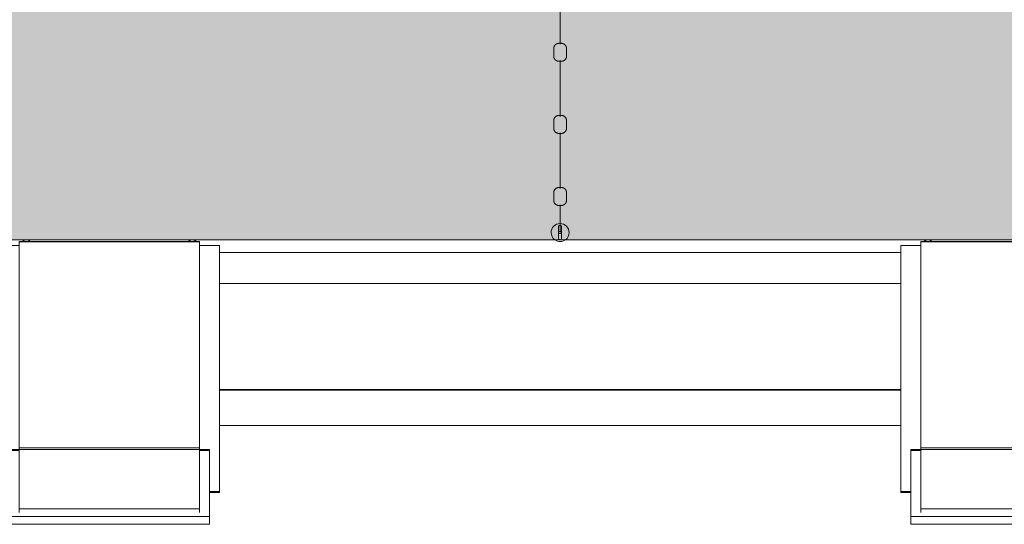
# Model space of a CAD drawing. Header units: millimetres. Extents: x 2016 to 102618, y -16590 to 68005.
# Tile 280 of 654: x 70001 to 72732, y 35510 to 36911. Entities that reach past the tile are written whole.
import ezdxf

# ---------------------------------------------------------------- set-up
doc = ezdxf.new("R2010")
doc.units = ezdxf.units.MM
for name, color, linetype, lineweight in [('A-DETL', 90, 'Continuous', 18), ('A-FLOR', 192, 'Continuous', 13), ('A-WALL', 113, 'Continuous', 13), ('Q-SPCQ', 91, 'Continuous', 13)]:
    doc.layers.add(name, color=color, linetype=linetype, lineweight=lineweight)
doc.layers.add('Water', color=131, linetype='Continuous')

# ---------------------------------------------------------------- blocks, each defined once
blk = doc.blocks.new('43_VCS_SE_goot_rooster_schuin - 28_VCS_RVS wand-gootrooster 25000mm-4108942-00 Begane grond')
at = {"layer": 'Q-SPCQ'}
for p, q in [((-6555.5, 148.8), (-8444.5, 148.8)), ((-8444.5, -145.8), (-6555.5, -145.8)), ((-6555.5, -147.1), (-8444.5, -147.1))]:
    blk.add_line(p, q, dxfattribs=at)
blk = doc.blocks.new('72_VCS_SE_startblok - startblok-4109518-00 Begane grond')
at = {"layer": 'Q-SPCQ'}
for p, q in [((698.4, 305.5), (16.3, 305.5)), ((16.3, 305.5), (16.3, 250)), ((698.4, 305.5), (698.4, 277.5)), ((701.1, 305.5), (698.4, 305.5)), ((701.1, 277.5), (701.1, 305.5)), ((582.3, 277.5), (582.3, -277.5)), ((582.3, 277.5), (584.8, 277.5)), ((584.8, 277.5), (767.8, 277.5)), ((584.8, 277.5), (584.8, 250)), ((767.8, 277.5), (789.5, 277.5)), ((767.8, 277.5), (767.8, -277.5)), ((789.5, 277.5), (789.5, -277.5)), ((5.3, 250), (5.3, -250)), ((5.3, 250), (6.1, 250)), ((6.1, 250), (577, 250)), ((6.1, -250), (6.1, 250)), ((577, 250), (577, -250)), ((577, 250), (580, 250)), ((580, 250), (746.5, 250)), ((746.5, 250), (756.9, 250)), ((746.5, 250), (746.5, -250)), ((0.3, 173.3), (0.3, -173.3)), ((6.1, -250), (5.3, -250)), ((577, -250), (6.1, -250)), ((16.3, -250), (16.3, -305.5)), ((580, -250), (577, -250)), ((746.5, -250), (580, -250)), ((584.8, -250), (584.8, -277.5)), ((756.9, -250), (746.5, -250)), ((584.8, -277.5), (582.3, -277.5)), ((767.8, -277.5), (584.8, -277.5)), ((698.4, -277.5), (698.4, -305.5)), ((701.1, -305.5), (701.1, -277.5)), ((789.5, -277.5), (767.8, -277.5)), ((698.4, -305.5), (16.3, -305.5)), ((701.1, -305.5), (698.4, -305.5))]:
    blk.add_line(p, q, dxfattribs=at)
at = {"layer": 'Q-SPCQ', "flags": 128}
for points in [[(0.3, 173.3), (0.3, 175.6), (0.3, 177.8), (0.3, 180.1), (0.3, 182.3), (0.3, 184.6), (0.3, 186.8), (0.3, 189), (0.3, 191.1), (0.3, 193.3), (0.3, 195.4), (0.3, 197.5), (0.3, 199.5), (0.3, 201.5), (0.3, 203.4), (0.3, 205.3), (0.3, 207.2), (0.3, 209), (0.3, 210.7), (0.3, 212.4), (0.3, 214), (0.3, 215.5), (0.3, 217), (0.3, 218.4), (0.3, 219.8), (0.3, 221), (0.3, 222.2), (0.3, 223.3), (0.3, 224.3), (0.3, 225.3), (0.3, 226.2), (0.3, 226.9), (0.3, 227.6), (0.3, 228.2)], [(0.3, -228), (0.3, -227.4), (0.3, -226.7), (0.3, -225.9), (0.3, -225), (0.3, -224), (0.3, -222.9), (0.3, -221.8), (0.3, -220.6), (0.3, -219.3), (0.3, -217.9), (0.3, -216.5), (0.3, -215), (0.3, -213.4), (0.3, -211.8), (0.3, -210.1), (0.3, -208.3), (0.3, -206.5), (0.3, -204.6), (0.3, -202.7), (0.3, -200.8), (0.3, -198.7), (0.3, -196.7), (0.3, -194.6), (0.3, -192.5), (0.3, -190.3), (0.3, -188.2), (0.3, -186), (0.3, -183.8), (0.3, -181.5), (0.3, -179.3), (0.3, -177), (0.3, -174.7), (0.3, -173.3)]]:
    blk.add_lwpolyline(points, dxfattribs=at)
at = {"layer": 'Q-SPCQ'}
for centre, start_param, end_param in [((15.3, 230), 2.879793, 3.403392), ((15.3, 230), 2.617994, 2.732409), ((15.3, 230), 3.547264, 4.052246), ((15.3, 230), 2.230939, 2.356194), ((15.3, -230), 2.230939, 2.356194), ((15.3, -230), 2.879793, 3.403392), ((15.3, -230), 2.500242, 2.735911), ((15.3, -230), 3.55076, 3.856412), ((15.3, -230), 3.926991, 4.052246)]:
    blk.add_ellipse(centre, major_axis=(15, 0), ratio=0.999679, start_param=start_param, end_param=end_param, dxfattribs=at)
for points, knots in [([(6, 241.8), (5.2, 241.2), (3.2, 239.2), (0.9, 235.2), (0.3, 231.7), (0.3, 230)], [-0.2881294, -0.2881294, -0.2881294, -0.2881294, -0.2222222, -0.1111111, 0, 0, 0, 0]), ([(0.3, 230), (0.3, 228.3), (0.9, 224.8), (3.2, 220.8), (5.2, 218.8), (6, 218.2)], [-1, -1, -1, -1, -0.8888889, -0.7777778, -0.7119288, -0.7119288, -0.7119288, -0.7119288]), ([(6, -218.2), (5.2, -218.8), (3.2, -220.8), (0.9, -224.8), (0.3, -228.3), (0.3, -230)], [-0.2881294, -0.2881294, -0.2881294, -0.2881294, -0.2222222, -0.1111111, 0, 0, 0, 0]), ([(0.3, -230), (0.3, -231.7), (0.9, -235.2), (3.2, -239.2), (5.2, -241.2), (6, -241.8)], [-1, -1, -1, -1, -0.8888889, -0.7777778, -0.7119288, -0.7119288, -0.7119288, -0.7119288])]:
    blk.add_open_spline(points, degree=3, knots=knots, dxfattribs=at)
blk = doc.blocks.new('72_VCS_SE_startblok - startblok-V271-00 Begane grond')
at = {"layer": 'Q-SPCQ'}
for p, q in [((698.4, 305.5), (16.3, 305.5)), ((16.3, 305.5), (16.3, 250)), ((698.4, 305.5), (698.4, 277.5)), ((701.1, 305.5), (698.4, 305.5)), ((701.1, 277.5), (701.1, 305.5)), ((582.3, 277.5), (582.3, -277.5)), ((582.3, 277.5), (584.8, 277.5)), ((584.8, 277.5), (767.8, 277.5)), ((584.8, 277.5), (584.8, 250)), ((767.8, 277.5), (789.5, 277.5)), ((767.8, 277.5), (767.8, -277.5)), ((789.5, 277.5), (789.5, -277.5)), ((5.3, 250), (5.3, -250)), ((5.3, 250), (6.1, 250)), ((6.1, 250), (577, 250)), ((6.1, -250), (6.1, 250)), ((577, 250), (577, -250)), ((577, 250), (580, 250)), ((580, 250), (746.5, 250)), ((746.5, 250), (756.9, 250)), ((746.5, 250), (746.5, -250)), ((0.3, 173.3), (0.3, -173.3)), ((6.1, -250), (5.3, -250)), ((577, -250), (6.1, -250)), ((16.3, -250), (16.3, -305.5)), ((580, -250), (577, -250)), ((746.5, -250), (580, -250)), ((584.8, -250), (584.8, -277.5)), ((756.9, -250), (746.5, -250)), ((584.8, -277.5), (582.3, -277.5)), ((767.8, -277.5), (584.8, -277.5)), ((698.4, -277.5), (698.4, -305.5)), ((701.1, -305.5), (701.1, -277.5)), ((789.5, -277.5), (767.8, -277.5)), ((698.4, -305.5), (16.3, -305.5)), ((701.1, -305.5), (698.4, -305.5))]:
    blk.add_line(p, q, dxfattribs=at)
at = {"layer": 'Q-SPCQ', "flags": 128}
for points in [[(0.3, 173.3), (0.3, 175.6), (0.3, 177.8), (0.3, 180.1), (0.3, 182.3), (0.3, 184.6), (0.3, 186.8), (0.3, 189), (0.3, 191.1), (0.3, 193.3), (0.3, 195.4), (0.3, 197.5), (0.3, 199.5), (0.3, 201.5), (0.3, 203.4), (0.3, 205.3), (0.3, 207.2), (0.3, 209), (0.3, 210.7), (0.3, 212.4), (0.3, 214), (0.3, 215.5), (0.3, 217), (0.3, 218.4), (0.3, 219.8), (0.3, 221), (0.3, 222.2), (0.3, 223.3), (0.3, 224.3), (0.3, 225.3), (0.3, 226.2), (0.3, 226.9), (0.3, 227.6), (0.3, 228.2)], [(0.3, -228), (0.3, -227.4), (0.3, -226.7), (0.3, -225.9), (0.3, -225), (0.3, -224), (0.3, -222.9), (0.3, -221.8), (0.3, -220.6), (0.3, -219.3), (0.3, -217.9), (0.3, -216.5), (0.3, -215), (0.3, -213.4), (0.3, -211.8), (0.3, -210.1), (0.3, -208.3), (0.3, -206.5), (0.3, -204.6), (0.3, -202.7), (0.3, -200.8), (0.3, -198.7), (0.3, -196.7), (0.3, -194.6), (0.3, -192.5), (0.3, -190.3), (0.3, -188.2), (0.3, -186), (0.3, -183.8), (0.3, -181.5), (0.3, -179.3), (0.3, -177), (0.3, -174.7), (0.3, -173.3)]]:
    blk.add_lwpolyline(points, dxfattribs=at)
at = {"layer": 'Q-SPCQ'}
for centre, start_param, end_param in [((15.3, 230), 2.879793, 3.342914), ((15.3, 230), 2.503738, 2.732409), ((15.3, 230), 3.547264, 4.052246), ((15.3, 230), 2.230939, 2.356194), ((15.3, -230), 2.230939, 2.356194), ((15.3, -230), 2.879793, 3.403392), ((15.3, -230), 2.500242, 2.735911), ((15.3, -230), 3.55076, 3.856412), ((15.3, -230), 3.926991, 4.052246)]:
    blk.add_ellipse(centre, major_axis=(15, 0), ratio=0.999679, start_param=start_param, end_param=end_param, dxfattribs=at)
for points, knots in [([(6, 241.8), (5.2, 241.2), (3.2, 239.2), (0.9, 235.2), (0.3, 231.7), (0.3, 230)], [-0.2881294, -0.2881294, -0.2881294, -0.2881294, -0.2222222, -0.1111111, 0, 0, 0, 0]), ([(0.3, 230), (0.3, 228.3), (0.9, 224.8), (3.2, 220.8), (5.2, 218.8), (6, 218.2)], [-1, -1, -1, -1, -0.8888889, -0.7777778, -0.7119288, -0.7119288, -0.7119288, -0.7119288]), ([(6, -218.2), (5.2, -218.8), (3.2, -220.8), (0.9, -224.8), (0.3, -228.3), (0.3, -230)], [-0.2881294, -0.2881294, -0.2881294, -0.2881294, -0.2222222, -0.1111111, 0, 0, 0, 0]), ([(0.3, -230), (0.3, -231.7), (0.9, -235.2), (3.2, -239.2), (5.2, -241.2), (6, -241.8)], [-1, -1, -1, -1, -0.8888889, -0.7777778, -0.7119288, -0.7119288, -0.7119288, -0.7119288])]:
    blk.add_open_spline(points, degree=3, knots=knots, dxfattribs=at)
blk = doc.blocks.new('89_VCS_SE_drijflijn - drijflijn-V276-00 Begane grond')
at = {"layer": 'Q-SPCQ'}
for p, q in [((11179.9, 0), (11334.6, 0)), ((11367.2, 17.8), (11346.7, 17.8)), ((11379.9, 0), (11534.6, 0)), ((11567.2, 17.8), (11546.7, 17.8)), ((11579.9, 0), (11734.6, 0)), ((11767.2, 17.8), (11746.7, 17.8)), ((11779.9, 0), (11856.9, 0)), ((11836.9, -1.2), (11836.9, 1.1)), ((11839.9, 4.1), (11873.9, 4.1)), ((11853.9, 4.1), (11853.9, -4.2)), ((11859.9, -4.2), (11859.9, 4.1)), ((11876.9, 1.1), (11876.9, -1.2)), ((11346.7, -17.8), (11367.2, -17.8)), ((11546.7, -17.8), (11567.2, -17.8)), ((11746.7, -17.8), (11767.2, -17.8)), ((11873.9, -4.2), (11839.9, -4.2))]:
    blk.add_line(p, q, dxfattribs=at)
at = {"layer": 'Q-SPCQ', "flags": 128}
for points in [[(11331.9, 3), (11331.9, 3.6), (11331.9, 4.2), (11332, 4.8), (11332.1, 5.4), (11332.2, 5.9), (11332.3, 6.5), (11332.5, 7.1), (11332.6, 7.7), (11332.8, 8.2), (11333, 8.8), (11333.3, 9.3), (11333.6, 9.9), (11333.8, 10.4), (11334.1, 10.9), (11334.5, 11.4), (11334.8, 11.9), (11335.2, 12.3), (11335.6, 12.8), (11336, 13.2), (11336.4, 13.6), (11336.8, 14.1), (11337.3, 14.4), (11337.7, 14.8), (11338.2, 15.2), (11338.7, 15.5), (11339.2, 15.8), (11339.7, 16.1), (11340.3, 16.4), (11340.8, 16.6), (11341.3, 16.8), (11341.9, 17), (11342.5, 17.2), (11343, 17.4), (11343.6, 17.5), (11344.2, 17.6), (11344.8, 17.7), (11345.4, 17.8), (11346, 17.8), (11346.6, 17.8), (11346.7, 17.8)], [(11331.9, -3), (11331.9, -3), (11331.9, -3), (11331.9, -3), (11331.9, -3), (11331.9, -2.9), (11331.9, -2.9), (11331.9, -2.9), (11331.9, -2.8), (11331.9, -2.8), (11331.9, -2.8), (11331.9, -2.7), (11331.9, -2.7), (11331.9, -2.6), (11331.9, -2.5), (11331.9, -2.5), (11331.9, -2.4), (11331.9, -2.3), (11331.9, -2.3), (11331.9, -2.2), (11331.9, -2.1), (11331.9, -2), (11331.9, -1.9), (11331.9, -1.8), (11331.9, -1.7), (11331.9, -1.6), (11331.9, -1.5), (11331.9, -1.4), (11331.9, -1.3), (11331.9, -1.2), (11331.9, -1.1), (11331.9, -1), (11331.9, -0.9), (11331.9, -0.7), (11331.9, -0.6), (11331.9, -0.5), (11331.9, -0.4), (11331.9, -0.3), (11331.9, -0.2), (11331.9, 0), (11331.9, 0.1), (11331.9, 0.2), (11331.9, 0.3), (11331.9, 0.4), (11331.9, 0.6), (11331.9, 0.7), (11331.9, 0.8), (11331.9, 0.9), (11331.9, 1), (11331.9, 1.1), (11331.9, 1.2), (11331.9, 1.4), (11331.9, 1.5), (11331.9, 1.6), (11331.9, 1.7), (11331.9, 1.8), (11331.9, 1.9), (11331.9, 2), (11331.9, 2), (11331.9, 2.1), (11331.9, 2.2), (11331.9, 2.3), (11331.9, 2.4), (11331.9, 2.4), (11331.9, 2.5), (11331.9, 2.6), (11331.9, 2.6), (11331.9, 2.7), (11331.9, 2.7), (11331.9, 2.8), (11331.9, 2.8), (11331.9, 2.9), (11331.9, 2.9), (11331.9, 2.9), (11331.9, 3), (11331.9, 3), (11331.9, 3), (11331.9, 3), (11331.9, 3)], [(11331.9, 3), (11331.9, 3), (11331.9, 3), (11331.9, 3), (11331.9, 3), (11331.9, 2.9), (11331.9, 2.9), (11331.9, 2.9), (11331.9, 2.8), (11331.9, 2.8), (11331.9, 2.8), (11331.9, 2.7), (11331.9, 2.7), (11331.9, 2.6), (11331.9, 2.5), (11331.9, 2.5), (11331.9, 2.4), (11331.9, 2.3), (11331.9, 2.3), (11331.9, 2.2), (11331.9, 2.1), (11331.9, 2), (11331.9, 1.9), (11331.9, 1.8), (11331.9, 1.7), (11331.9, 1.6), (11331.9, 1.5), (11331.9, 1.4), (11331.9, 1.3), (11331.9, 1.2), (11331.9, 1.1), (11331.9, 1), (11331.9, 0.9), (11331.9, 0.7), (11331.9, 0.6), (11331.9, 0.5), (11331.9, 0.4), (11331.9, 0.3), (11331.9, 0.2), (11331.9, 0), (11331.9, -0.1), (11331.9, -0.2), (11331.9, -0.3), (11331.9, -0.4), (11331.9, -0.6), (11331.9, -0.7), (11331.9, -0.8), (11331.9, -0.9), (11331.9, -1), (11331.9, -1.1), (11331.9, -1.2), (11331.9, -1.4), (11331.9, -1.5), (11331.9, -1.6), (11331.9, -1.7), (11331.9, -1.8), (11331.9, -1.9), (11331.9, -2), (11331.9, -2), (11331.9, -2.1), (11331.9, -2.2), (11331.9, -2.3), (11331.9, -2.4), (11331.9, -2.4), (11331.9, -2.5), (11331.9, -2.6), (11331.9, -2.6), (11331.9, -2.7), (11331.9, -2.7), (11331.9, -2.8), (11331.9, -2.8), (11331.9, -2.9), (11331.9, -2.9), (11331.9, -2.9), (11331.9, -3), (11331.9, -3), (11331.9, -3), (11331.9, -3), (11331.9, -3)], [(11367.2, 17.8), (11367.8, 17.8), (11368.4, 17.8), (11368.9, 17.7), (11369.5, 17.7), (11370.1, 17.5), (11370.7, 17.4), (11371.2, 17.3), (11371.8, 17.1), (11372.4, 16.9), (11372.9, 16.7), (11373.4, 16.4), (11374, 16.2), (11374.5, 15.9), (11375, 15.6), (11375.5, 15.3), (11376, 14.9), (11376.4, 14.6), (11376.9, 14.2), (11377.3, 13.8), (11377.7, 13.4), (11378.1, 13), (11378.5, 12.5), (11378.9, 12.1), (11379.2, 11.6), (11379.5, 11.1), (11379.9, 10.6), (11380.1, 10.1), (11380.4, 9.6), (11380.7, 9), (11380.9, 8.5), (11381.1, 7.9), (11381.3, 7.4), (11381.4, 6.8), (11381.5, 6.2), (11381.7, 5.7), (11381.7, 5.1), (11381.8, 4.5), (11381.9, 3.9), (11381.9, 3.3), (11381.9, 3.2)], [(11381.9, 3.2), (11381.9, 3.2), (11381.9, 3.1), (11381.9, 3.1), (11381.9, 3.1), (11381.9, 3.1), (11381.9, 3.1), (11381.9, 3), (11381.9, 3), (11381.9, 3), (11381.9, 2.9), (11381.9, 2.9), (11381.9, 2.8), (11381.9, 2.7), (11381.9, 2.7), (11381.9, 2.6), (11381.9, 2.5), (11381.9, 2.5), (11381.9, 2.4), (11381.9, 2.3), (11381.9, 2.2), (11381.9, 2.1), (11381.9, 2), (11381.9, 1.9), (11381.9, 1.8), (11381.9, 1.7), (11381.9, 1.6), (11381.9, 1.5), (11381.9, 1.4), (11381.9, 1.3), (11381.9, 1.1), (11381.9, 1), (11381.9, 0.9), (11381.9, 0.8), (11381.9, 0.7), (11381.9, 0.5), (11381.9, 0.4), (11381.9, 0.3), (11381.9, 0.2), (11381.9, 0), (11381.9, -0.1), (11381.9, -0.2), (11381.9, -0.3), (11381.9, -0.5), (11381.9, -0.6), (11381.9, -0.7), (11381.9, -0.8), (11381.9, -1), (11381.9, -1.1), (11381.9, -1.2), (11381.9, -1.3), (11381.9, -1.4), (11381.9, -1.5), (11381.9, -1.6), (11381.9, -1.8), (11381.9, -1.9), (11381.9, -2), (11381.9, -2.1), (11381.9, -2.2), (11381.9, -2.2), (11381.9, -2.3), (11381.9, -2.4), (11381.9, -2.5), (11381.9, -2.6), (11381.9, -2.6), (11381.9, -2.7), (11381.9, -2.8), (11381.9, -2.8), (11381.9, -2.9), (11381.9, -2.9), (11381.9, -3), (11381.9, -3), (11381.9, -3.1), (11381.9, -3.1), (11381.9, -3.1), (11381.9, -3.1), (11381.9, -3.1), (11381.9, -3.2), (11381.9, -3.2)], [(11381.9, -3.2), (11381.9, -3.2), (11381.9, -3.1), (11381.9, -3.1), (11381.9, -3.1), (11381.9, -3.1), (11381.9, -3.1), (11381.9, -3), (11381.9, -3), (11381.9, -3), (11381.9, -2.9), (11381.9, -2.9), (11381.9, -2.8), (11381.9, -2.7), (11381.9, -2.7), (11381.9, -2.6), (11381.9, -2.5), (11381.9, -2.5), (11381.9, -2.4), (11381.9, -2.3), (11381.9, -2.2), (11381.9, -2.1), (11381.9, -2), (11381.9, -1.9), (11381.9, -1.8), (11381.9, -1.7), (11381.9, -1.6), (11381.9, -1.5), (11381.9, -1.4), (11381.9, -1.3), (11381.9, -1.1), (11381.9, -1), (11381.9, -0.9), (11381.9, -0.8), (11381.9, -0.7), (11381.9, -0.5), (11381.9, -0.4), (11381.9, -0.3), (11381.9, -0.2), (11381.9, 0), (11381.9, 0.1), (11381.9, 0.2), (11381.9, 0.3), (11381.9, 0.5), (11381.9, 0.6), (11381.9, 0.7), (11381.9, 0.8), (11381.9, 1), (11381.9, 1.1), (11381.9, 1.2), (11381.9, 1.3), (11381.9, 1.4), (11381.9, 1.5), (11381.9, 1.6), (11381.9, 1.8), (11381.9, 1.9), (11381.9, 2), (11381.9, 2.1), (11381.9, 2.2), (11381.9, 2.2), (11381.9, 2.3), (11381.9, 2.4), (11381.9, 2.5), (11381.9, 2.6), (11381.9, 2.6), (11381.9, 2.7), (11381.9, 2.8), (11381.9, 2.8), (11381.9, 2.9), (11381.9, 2.9), (11381.9, 3), (11381.9, 3), (11381.9, 3.1), (11381.9, 3.1), (11381.9, 3.1), (11381.9, 3.1), (11381.9, 3.1), (11381.9, 3.2), (11381.9, 3.2)], [(11531.9, 3), (11531.9, 3.6), (11531.9, 4.2), (11532, 4.8), (11532.1, 5.4), (11532.2, 5.9), (11532.3, 6.5), (11532.5, 7.1), (11532.6, 7.7), (11532.8, 8.2), (11533, 8.8), (11533.3, 9.3), (11533.6, 9.9), (11533.8, 10.4), (11534.1, 10.9), (11534.5, 11.4), (11534.8, 11.9), (11535.2, 12.3), (11535.6, 12.8), (11536, 13.2), (11536.4, 13.6), (11536.8, 14.1), (11537.3, 14.4), (11537.7, 14.8), (11538.2, 15.2), (11538.7, 15.5), (11539.2, 15.8), (11539.7, 16.1), (11540.3, 16.4), (11540.8, 16.6), (11541.3, 16.8), (11541.9, 17), (11542.5, 17.2), (11543, 17.4), (11543.6, 17.5), (11544.2, 17.6), (11544.8, 17.7), (11545.4, 17.8), (11546, 17.8), (11546.6, 17.8), (11546.7, 17.8)], [(11531.9, -3), (11531.9, -3), (11531.9, -3), (11531.9, -3), (11531.9, -3), (11531.9, -2.9), (11531.9, -2.9), (11531.9, -2.9), (11531.9, -2.8), (11531.9, -2.8), (11531.9, -2.8), (11531.9, -2.7), (11531.9, -2.7), (11531.9, -2.6), (11531.9, -2.5), (11531.9, -2.5), (11531.9, -2.4), (11531.9, -2.3), (11531.9, -2.3), (11531.9, -2.2), (11531.9, -2.1), (11531.9, -2), (11531.9, -1.9), (11531.9, -1.8), (11531.9, -1.7), (11531.9, -1.6), (11531.9, -1.5), (11531.9, -1.4), (11531.9, -1.3), (11531.9, -1.2), (11531.9, -1.1), (11531.9, -1), (11531.9, -0.9), (11531.9, -0.7), (11531.9, -0.6), (11531.9, -0.5), (11531.9, -0.4), (11531.9, -0.3), (11531.9, -0.2), (11531.9, 0), (11531.9, 0.1), (11531.9, 0.2), (11531.9, 0.3), (11531.9, 0.4), (11531.9, 0.6), (11531.9, 0.7), (11531.9, 0.8), (11531.9, 0.9), (11531.9, 1), (11531.9, 1.1), (11531.9, 1.2), (11531.9, 1.4), (11531.9, 1.5), (11531.9, 1.6), (11531.9, 1.7), (11531.9, 1.8), (11531.9, 1.9), (11531.9, 2), (11531.9, 2), (11531.9, 2.1), (11531.9, 2.2), (11531.9, 2.3), (11531.9, 2.4), (11531.9, 2.4), (11531.9, 2.5), (11531.9, 2.6), (11531.9, 2.6), (11531.9, 2.7), (11531.9, 2.7), (11531.9, 2.8), (11531.9, 2.8), (11531.9, 2.9), (11531.9, 2.9), (11531.9, 2.9), (11531.9, 3), (11531.9, 3), (11531.9, 3), (11531.9, 3), (11531.9, 3)], [(11531.9, 3), (11531.9, 3), (11531.9, 3), (11531.9, 3), (11531.9, 3), (11531.9, 2.9), (11531.9, 2.9), (11531.9, 2.9), (11531.9, 2.8), (11531.9, 2.8), (11531.9, 2.8), (11531.9, 2.7), (11531.9, 2.7), (11531.9, 2.6), (11531.9, 2.5), (11531.9, 2.5), (11531.9, 2.4), (11531.9, 2.3), (11531.9, 2.3), (11531.9, 2.2), (11531.9, 2.1), (11531.9, 2), (11531.9, 1.9), (11531.9, 1.8), (11531.9, 1.7), (11531.9, 1.6), (11531.9, 1.5), (11531.9, 1.4), (11531.9, 1.3), (11531.9, 1.2), (11531.9, 1.1), (11531.9, 1), (11531.9, 0.9), (11531.9, 0.7), (11531.9, 0.6), (11531.9, 0.5), (11531.9, 0.4), (11531.9, 0.3), (11531.9, 0.2), (11531.9, 0), (11531.9, -0.1), (11531.9, -0.2), (11531.9, -0.3), (11531.9, -0.4), (11531.9, -0.6), (11531.9, -0.7), (11531.9, -0.8), (11531.9, -0.9), (11531.9, -1), (11531.9, -1.1), (11531.9, -1.2), (11531.9, -1.4), (11531.9, -1.5), (11531.9, -1.6), (11531.9, -1.7), (11531.9, -1.8), (11531.9, -1.9), (11531.9, -2), (11531.9, -2), (11531.9, -2.1), (11531.9, -2.2), (11531.9, -2.3), (11531.9, -2.4), (11531.9, -2.4), (11531.9, -2.5), (11531.9, -2.6), (11531.9, -2.6), (11531.9, -2.7), (11531.9, -2.7), (11531.9, -2.8), (11531.9, -2.8), (11531.9, -2.9), (11531.9, -2.9), (11531.9, -2.9), (11531.9, -3), (11531.9, -3), (11531.9, -3), (11531.9, -3), (11531.9, -3)], [(11567.2, 17.8), (11567.8, 17.8), (11568.4, 17.8), (11568.9, 17.7), (11569.5, 17.7), (11570.1, 17.5), (11570.7, 17.4), (11571.2, 17.3), (11571.8, 17.1), (11572.4, 16.9), (11572.9, 16.7), (11573.4, 16.4), (11574, 16.2), (11574.5, 15.9), (11575, 15.6), (11575.5, 15.3), (11576, 14.9), (11576.4, 14.6), (11576.9, 14.2), (11577.3, 13.8), (11577.7, 13.4), (11578.1, 13), (11578.5, 12.5), (11578.9, 12.1), (11579.2, 11.6), (11579.5, 11.1), (11579.9, 10.6), (11580.1, 10.1), (11580.4, 9.6), (11580.7, 9), (11580.9, 8.5), (11581.1, 7.9), (11581.3, 7.4), (11581.4, 6.8), (11581.5, 6.2), (11581.7, 5.7), (11581.7, 5.1), (11581.8, 4.5), (11581.9, 3.9), (11581.9, 3.3), (11581.9, 3.2)], [(11581.9, 3.2), (11581.9, 3.2), (11581.9, 3.1), (11581.9, 3.1), (11581.9, 3.1), (11581.9, 3.1), (11581.9, 3.1), (11581.9, 3), (11581.9, 3), (11581.9, 3), (11581.9, 2.9), (11581.9, 2.9), (11581.9, 2.8), (11581.9, 2.7), (11581.9, 2.7), (11581.9, 2.6), (11581.9, 2.5), (11581.9, 2.5), (11581.9, 2.4), (11581.9, 2.3), (11581.9, 2.2), (11581.9, 2.1), (11581.9, 2), (11581.9, 1.9), (11581.9, 1.8), (11581.9, 1.7), (11581.9, 1.6), (11581.9, 1.5), (11581.9, 1.4), (11581.9, 1.3), (11581.9, 1.1), (11581.9, 1), (11581.9, 0.9), (11581.9, 0.8), (11581.9, 0.7), (11581.9, 0.5), (11581.9, 0.4), (11581.9, 0.3), (11581.9, 0.2), (11581.9, 0), (11581.9, -0.1), (11581.9, -0.2), (11581.9, -0.3), (11581.9, -0.5), (11581.9, -0.6), (11581.9, -0.7), (11581.9, -0.8), (11581.9, -1), (11581.9, -1.1), (11581.9, -1.2), (11581.9, -1.3), (11581.9, -1.4), (11581.9, -1.5), (11581.9, -1.6), (11581.9, -1.8), (11581.9, -1.9), (11581.9, -2), (11581.9, -2.1), (11581.9, -2.2), (11581.9, -2.2), (11581.9, -2.3), (11581.9, -2.4), (11581.9, -2.5), (11581.9, -2.6), (11581.9, -2.6), (11581.9, -2.7), (11581.9, -2.8), (11581.9, -2.8), (11581.9, -2.9), (11581.9, -2.9), (11581.9, -3), (11581.9, -3), (11581.9, -3.1), (11581.9, -3.1), (11581.9, -3.1), (11581.9, -3.1), (11581.9, -3.1), (11581.9, -3.2), (11581.9, -3.2)], [(11581.9, -3.2), (11581.9, -3.2), (11581.9, -3.1), (11581.9, -3.1), (11581.9, -3.1), (11581.9, -3.1), (11581.9, -3.1), (11581.9, -3), (11581.9, -3), (11581.9, -3), (11581.9, -2.9), (11581.9, -2.9), (11581.9, -2.8), (11581.9, -2.7), (11581.9, -2.7), (11581.9, -2.6), (11581.9, -2.5), (11581.9, -2.5), (11581.9, -2.4), (11581.9, -2.3), (11581.9, -2.2), (11581.9, -2.1), (11581.9, -2), (11581.9, -1.9), (11581.9, -1.8), (11581.9, -1.7), (11581.9, -1.6), (11581.9, -1.5), (11581.9, -1.4), (11581.9, -1.3), (11581.9, -1.1), (11581.9, -1), (11581.9, -0.9), (11581.9, -0.8), (11581.9, -0.7), (11581.9, -0.5), (11581.9, -0.4), (11581.9, -0.3), (11581.9, -0.2), (11581.9, 0), (11581.9, 0.1), (11581.9, 0.2), (11581.9, 0.3), (11581.9, 0.5), (11581.9, 0.6), (11581.9, 0.7), (11581.9, 0.8), (11581.9, 1), (11581.9, 1.1), (11581.9, 1.2), (11581.9, 1.3), (11581.9, 1.4), (11581.9, 1.5), (11581.9, 1.6), (11581.9, 1.8), (11581.9, 1.9), (11581.9, 2), (11581.9, 2.1), (11581.9, 2.2), (11581.9, 2.2), (11581.9, 2.3), (11581.9, 2.4), (11581.9, 2.5), (11581.9, 2.6), (11581.9, 2.6), (11581.9, 2.7), (11581.9, 2.8), (11581.9, 2.8), (11581.9, 2.9), (11581.9, 2.9), (11581.9, 3), (11581.9, 3), (11581.9, 3.1), (11581.9, 3.1), (11581.9, 3.1), (11581.9, 3.1), (11581.9, 3.1), (11581.9, 3.2), (11581.9, 3.2)], [(11731.9, 3), (11731.9, 3.6), (11731.9, 4.2), (11732, 4.8), (11732.1, 5.4), (11732.2, 5.9), (11732.3, 6.5), (11732.5, 7.1), (11732.6, 7.7), (11732.8, 8.2), (11733, 8.8), (11733.3, 9.3), (11733.6, 9.9), (11733.8, 10.4), (11734.1, 10.9), (11734.5, 11.4), (11734.8, 11.9), (11735.2, 12.3), (11735.6, 12.8), (11736, 13.2), (11736.4, 13.6), (11736.8, 14.1), (11737.3, 14.4), (11737.7, 14.8), (11738.2, 15.2), (11738.7, 15.5), (11739.2, 15.8), (11739.7, 16.1), (11740.3, 16.4), (11740.8, 16.6), (11741.3, 16.8), (11741.9, 17), (11742.5, 17.2), (11743, 17.4), (11743.6, 17.5), (11744.2, 17.6), (11744.8, 17.7), (11745.4, 17.8), (11746, 17.8), (11746.6, 17.8), (11746.7, 17.8)], [(11731.9, -3), (11731.9, -3), (11731.9, -3), (11731.9, -3), (11731.9, -3), (11731.9, -2.9), (11731.9, -2.9), (11731.9, -2.9), (11731.9, -2.8), (11731.9, -2.8), (11731.9, -2.8), (11731.9, -2.7), (11731.9, -2.7), (11731.9, -2.6), (11731.9, -2.5), (11731.9, -2.5), (11731.9, -2.4), (11731.9, -2.3), (11731.9, -2.3), (11731.9, -2.2), (11731.9, -2.1), (11731.9, -2), (11731.9, -1.9), (11731.9, -1.8), (11731.9, -1.7), (11731.9, -1.6), (11731.9, -1.5), (11731.9, -1.4), (11731.9, -1.3), (11731.9, -1.2), (11731.9, -1.1), (11731.9, -1), (11731.9, -0.9), (11731.9, -0.7), (11731.9, -0.6), (11731.9, -0.5), (11731.9, -0.4), (11731.9, -0.3), (11731.9, -0.2), (11731.9, 0), (11731.9, 0.1), (11731.9, 0.2), (11731.9, 0.3), (11731.9, 0.4), (11731.9, 0.6), (11731.9, 0.7), (11731.9, 0.8), (11731.9, 0.9), (11731.9, 1), (11731.9, 1.1), (11731.9, 1.2), (11731.9, 1.4), (11731.9, 1.5), (11731.9, 1.6), (11731.9, 1.7), (11731.9, 1.8), (11731.9, 1.9), (11731.9, 2), (11731.9, 2), (11731.9, 2.1), (11731.9, 2.2), (11731.9, 2.3), (11731.9, 2.4), (11731.9, 2.4), (11731.9, 2.5), (11731.9, 2.6), (11731.9, 2.6), (11731.9, 2.7), (11731.9, 2.7), (11731.9, 2.8), (11731.9, 2.8), (11731.9, 2.9), (11731.9, 2.9), (11731.9, 2.9), (11731.9, 3), (11731.9, 3), (11731.9, 3), (11731.9, 3), (11731.9, 3)], [(11731.9, 3), (11731.9, 3), (11731.9, 3), (11731.9, 3), (11731.9, 3), (11731.9, 2.9), (11731.9, 2.9), (11731.9, 2.9), (11731.9, 2.8), (11731.9, 2.8), (11731.9, 2.8), (11731.9, 2.7), (11731.9, 2.7), (11731.9, 2.6), (11731.9, 2.5), (11731.9, 2.5), (11731.9, 2.4), (11731.9, 2.3), (11731.9, 2.3), (11731.9, 2.2), (11731.9, 2.1), (11731.9, 2), (11731.9, 1.9), (11731.9, 1.8), (11731.9, 1.7), (11731.9, 1.6), (11731.9, 1.5), (11731.9, 1.4), (11731.9, 1.3), (11731.9, 1.2), (11731.9, 1.1), (11731.9, 1), (11731.9, 0.9), (11731.9, 0.7), (11731.9, 0.6), (11731.9, 0.5), (11731.9, 0.4), (11731.9, 0.3), (11731.9, 0.2), (11731.9, 0), (11731.9, -0.1), (11731.9, -0.2), (11731.9, -0.3), (11731.9, -0.4), (11731.9, -0.6), (11731.9, -0.7), (11731.9, -0.8), (11731.9, -0.9), (11731.9, -1), (11731.9, -1.1), (11731.9, -1.2), (11731.9, -1.4), (11731.9, -1.5), (11731.9, -1.6), (11731.9, -1.7), (11731.9, -1.8), (11731.9, -1.9), (11731.9, -2), (11731.9, -2), (11731.9, -2.1), (11731.9, -2.2), (11731.9, -2.3), (11731.9, -2.4), (11731.9, -2.4), (11731.9, -2.5), (11731.9, -2.6), (11731.9, -2.6), (11731.9, -2.7), (11731.9, -2.7), (11731.9, -2.8), (11731.9, -2.8), (11731.9, -2.9), (11731.9, -2.9), (11731.9, -2.9), (11731.9, -3), (11731.9, -3), (11731.9, -3), (11731.9, -3), (11731.9, -3)], [(11767.2, 17.8), (11767.8, 17.8), (11768.4, 17.8), (11768.9, 17.7), (11769.5, 17.7), (11770.1, 17.5), (11770.7, 17.4), (11771.2, 17.3), (11771.8, 17.1), (11772.4, 16.9), (11772.9, 16.7), (11773.4, 16.4), (11774, 16.2), (11774.5, 15.9), (11775, 15.6), (11775.5, 15.3), (11776, 14.9), (11776.4, 14.6), (11776.9, 14.2), (11777.3, 13.8), (11777.7, 13.4), (11778.1, 13), (11778.5, 12.5), (11778.9, 12.1), (11779.2, 11.6), (11779.5, 11.1), (11779.9, 10.6), (11780.1, 10.1), (11780.4, 9.6), (11780.7, 9), (11780.9, 8.5), (11781.1, 7.9), (11781.3, 7.4), (11781.4, 6.8), (11781.5, 6.2), (11781.7, 5.7), (11781.7, 5.1), (11781.8, 4.5), (11781.9, 3.9), (11781.9, 3.3), (11781.9, 3.2)], [(11781.9, 3.2), (11781.9, 3.2), (11781.9, 3.1), (11781.9, 3.1), (11781.9, 3.1), (11781.9, 3.1), (11781.9, 3.1), (11781.9, 3), (11781.9, 3), (11781.9, 3), (11781.9, 2.9), (11781.9, 2.9), (11781.9, 2.8), (11781.9, 2.7), (11781.9, 2.7), (11781.9, 2.6), (11781.9, 2.5), (11781.9, 2.5), (11781.9, 2.4), (11781.9, 2.3), (11781.9, 2.2), (11781.9, 2.1), (11781.9, 2), (11781.9, 1.9), (11781.9, 1.8), (11781.9, 1.7), (11781.9, 1.6), (11781.9, 1.5), (11781.9, 1.4), (11781.9, 1.3), (11781.9, 1.1), (11781.9, 1), (11781.9, 0.9), (11781.9, 0.8), (11781.9, 0.7), (11781.9, 0.5), (11781.9, 0.4), (11781.9, 0.3), (11781.9, 0.2), (11781.9, 0), (11781.9, -0.1), (11781.9, -0.2), (11781.9, -0.3), (11781.9, -0.5), (11781.9, -0.6), (11781.9, -0.7), (11781.9, -0.8), (11781.9, -1), (11781.9, -1.1), (11781.9, -1.2), (11781.9, -1.3), (11781.9, -1.4), (11781.9, -1.5), (11781.9, -1.6), (11781.9, -1.8), (11781.9, -1.9), (11781.9, -2), (11781.9, -2.1), (11781.9, -2.2), (11781.9, -2.2), (11781.9, -2.3), (11781.9, -2.4), (11781.9, -2.5), (11781.9, -2.6), (11781.9, -2.6), (11781.9, -2.7), (11781.9, -2.8), (11781.9, -2.8), (11781.9, -2.9), (11781.9, -2.9), (11781.9, -3), (11781.9, -3), (11781.9, -3.1), (11781.9, -3.1), (11781.9, -3.1), (11781.9, -3.1), (11781.9, -3.1), (11781.9, -3.2), (11781.9, -3.2)], [(11781.9, -3.2), (11781.9, -3.2), (11781.9, -3.1), (11781.9, -3.1), (11781.9, -3.1), (11781.9, -3.1), (11781.9, -3.1), (11781.9, -3), (11781.9, -3), (11781.9, -3), (11781.9, -2.9), (11781.9, -2.9), (11781.9, -2.8), (11781.9, -2.7), (11781.9, -2.7), (11781.9, -2.6), (11781.9, -2.5), (11781.9, -2.5), (11781.9, -2.4), (11781.9, -2.3), (11781.9, -2.2), (11781.9, -2.1), (11781.9, -2), (11781.9, -1.9), (11781.9, -1.8), (11781.9, -1.7), (11781.9, -1.6), (11781.9, -1.5), (11781.9, -1.4), (11781.9, -1.3), (11781.9, -1.1), (11781.9, -1), (11781.9, -0.9), (11781.9, -0.8), (11781.9, -0.7), (11781.9, -0.5), (11781.9, -0.4), (11781.9, -0.3), (11781.9, -0.2), (11781.9, 0), (11781.9, 0.1), (11781.9, 0.2), (11781.9, 0.3), (11781.9, 0.5), (11781.9, 0.6), (11781.9, 0.7), (11781.9, 0.8), (11781.9, 1), (11781.9, 1.1), (11781.9, 1.2), (11781.9, 1.3), (11781.9, 1.4), (11781.9, 1.5), (11781.9, 1.6), (11781.9, 1.8), (11781.9, 1.9), (11781.9, 2), (11781.9, 2.1), (11781.9, 2.2), (11781.9, 2.2), (11781.9, 2.3), (11781.9, 2.4), (11781.9, 2.5), (11781.9, 2.6), (11781.9, 2.6), (11781.9, 2.7), (11781.9, 2.8), (11781.9, 2.8), (11781.9, 2.9), (11781.9, 2.9), (11781.9, 3), (11781.9, 3), (11781.9, 3.1), (11781.9, 3.1), (11781.9, 3.1), (11781.9, 3.1), (11781.9, 3.1), (11781.9, 3.2), (11781.9, 3.2)], [(11346.7, -17.8), (11346.1, -17.8), (11345.5, -17.8), (11344.9, -17.7), (11344.4, -17.7), (11343.8, -17.5), (11343.2, -17.4), (11342.6, -17.3), (11342, -17.1), (11341.5, -16.9), (11340.9, -16.7), (11340.4, -16.4), (11339.9, -16.2), (11339.3, -15.9), (11338.8, -15.6), (11338.3, -15.2), (11337.9, -14.9), (11337.4, -14.5), (11336.9, -14.2), (11336.5, -13.8), (11336.1, -13.3), (11335.7, -12.9), (11335.3, -12.5), (11334.9, -12), (11334.6, -11.5), (11334.2, -11), (11333.9, -10.5), (11333.6, -10), (11333.4, -9.5), (11333.1, -8.9), (11332.9, -8.4), (11332.7, -7.8), (11332.5, -7.3), (11332.3, -6.7), (11332.2, -6.1), (11332.1, -5.5), (11332, -4.9), (11331.9, -4.3), (11331.9, -3.8), (11331.9, -3.2), (11331.9, -3)], [(11381.9, -3.2), (11381.9, -3.7), (11381.8, -4.3), (11381.8, -4.9), (11381.7, -5.5), (11381.6, -6.1), (11381.5, -6.6), (11381.3, -7.2), (11381.1, -7.8), (11380.9, -8.3), (11380.7, -8.9), (11380.5, -9.4), (11380.2, -9.9), (11379.9, -10.5), (11379.6, -11), (11379.3, -11.4), (11379, -11.9), (11378.6, -12.4), (11378.2, -12.8), (11377.8, -13.3), (11377.4, -13.7), (11377, -14.1), (11376.5, -14.5), (11376.1, -14.8), (11375.6, -15.2), (11375.1, -15.5), (11374.6, -15.8), (11374.1, -16.1), (11373.6, -16.4), (11373.1, -16.6), (11372.5, -16.8), (11372, -17), (11371.4, -17.2), (11370.8, -17.4), (11370.3, -17.5), (11369.7, -17.6), (11369.1, -17.7), (11368.5, -17.8), (11367.9, -17.8), (11367.3, -17.8), (11367.2, -17.8)], [(11546.7, -17.8), (11546.1, -17.8), (11545.5, -17.8), (11544.9, -17.7), (11544.4, -17.7), (11543.8, -17.5), (11543.2, -17.4), (11542.6, -17.3), (11542, -17.1), (11541.5, -16.9), (11540.9, -16.7), (11540.4, -16.4), (11539.9, -16.2), (11539.3, -15.9), (11538.8, -15.6), (11538.3, -15.2), (11537.9, -14.9), (11537.4, -14.5), (11536.9, -14.2), (11536.5, -13.8), (11536.1, -13.3), (11535.7, -12.9), (11535.3, -12.5), (11534.9, -12), (11534.6, -11.5), (11534.2, -11), (11533.9, -10.5), (11533.6, -10), (11533.4, -9.5), (11533.1, -8.9), (11532.9, -8.4), (11532.7, -7.8), (11532.5, -7.3), (11532.3, -6.7), (11532.2, -6.1), (11532.1, -5.5), (11532, -4.9), (11531.9, -4.3), (11531.9, -3.8), (11531.9, -3.2), (11531.9, -3)], [(11581.9, -3.2), (11581.9, -3.7), (11581.8, -4.3), (11581.8, -4.9), (11581.7, -5.5), (11581.6, -6.1), (11581.5, -6.6), (11581.3, -7.2), (11581.1, -7.8), (11580.9, -8.3), (11580.7, -8.9), (11580.5, -9.4), (11580.2, -9.9), (11579.9, -10.5), (11579.6, -11), (11579.3, -11.4), (11579, -11.9), (11578.6, -12.4), (11578.2, -12.8), (11577.8, -13.3), (11577.4, -13.7), (11577, -14.1), (11576.5, -14.5), (11576.1, -14.8), (11575.6, -15.2), (11575.1, -15.5), (11574.6, -15.8), (11574.1, -16.1), (11573.6, -16.4), (11573.1, -16.6), (11572.5, -16.8), (11572, -17), (11571.4, -17.2), (11570.8, -17.4), (11570.3, -17.5), (11569.7, -17.6), (11569.1, -17.7), (11568.5, -17.8), (11567.9, -17.8), (11567.3, -17.8), (11567.2, -17.8)], [(11746.7, -17.8), (11746.1, -17.8), (11745.5, -17.8), (11744.9, -17.7), (11744.4, -17.7), (11743.8, -17.5), (11743.2, -17.4), (11742.6, -17.3), (11742, -17.1), (11741.5, -16.9), (11740.9, -16.7), (11740.4, -16.4), (11739.9, -16.2), (11739.3, -15.9), (11738.8, -15.6), (11738.3, -15.2), (11737.9, -14.9), (11737.4, -14.5), (11736.9, -14.2), (11736.5, -13.8), (11736.1, -13.3), (11735.7, -12.9), (11735.3, -12.5), (11734.9, -12), (11734.6, -11.5), (11734.2, -11), (11733.9, -10.5), (11733.6, -10), (11733.4, -9.5), (11733.1, -8.9), (11732.9, -8.4), (11732.7, -7.8), (11732.5, -7.3), (11732.3, -6.7), (11732.2, -6.1), (11732.1, -5.5), (11732, -4.9), (11731.9, -4.3), (11731.9, -3.8), (11731.9, -3.2), (11731.9, -3)], [(11781.9, -3.2), (11781.9, -3.7), (11781.8, -4.3), (11781.8, -4.9), (11781.7, -5.5), (11781.6, -6.1), (11781.5, -6.6), (11781.3, -7.2), (11781.1, -7.8), (11780.9, -8.3), (11780.7, -8.9), (11780.5, -9.4), (11780.2, -9.9), (11779.9, -10.5), (11779.6, -11), (11779.3, -11.4), (11779, -11.9), (11778.6, -12.4), (11778.2, -12.8), (11777.8, -13.3), (11777.4, -13.7), (11777, -14.1), (11776.5, -14.5), (11776.1, -14.8), (11775.6, -15.2), (11775.1, -15.5), (11774.6, -15.8), (11774.1, -16.1), (11773.6, -16.4), (11773.1, -16.6), (11772.5, -16.8), (11772, -17), (11771.4, -17.2), (11770.8, -17.4), (11770.3, -17.5), (11769.7, -17.6), (11769.1, -17.7), (11768.5, -17.8), (11767.9, -17.8), (11767.3, -17.8), (11767.2, -17.8)]]:
    blk.add_lwpolyline(points, dxfattribs=at)
at = {"layer": 'Q-SPCQ'}
for centre, radius, start, end in [((11856.9, 0), 25, 90, 270), ((11839.9, 1.1), 3, 90, 180), ((11839.9, 1.1), 3, 105, 180), ((11856.9, 0), 25, 36.232, 90), ((11873.9, 1.1), 3, 0, 90), ((11873.9, 1.1), 3, 0, 75), ((11856.9, 0), 25, 323.768, 36.232), ((11839.9, -1.2), 3, 180, 270), ((11839.9, -1.2), 3, 180, 255), ((11856.9, 0), 25, 270, 323.768), ((11873.9, -1.2), 3, 270, 0), ((11873.9, -1.2), 3, 285, 0)]:
    blk.add_arc(centre, radius, start, end, dxfattribs=at)
blk = doc.blocks.new('Walls 12 - Walls 1-3087048-00 Begane grond')
at = {"layer": 'A-WALL'}
blk.add_line((72444.5, 36265), (70555.5, 36265), dxfattribs=at)

msp = doc.modelspace()

# ---------------------------------------------------------------- hatches: boundary and pattern name
at = {"layer": 'Water', "transparency": 33554509}
msp.add_hatch(color=256, dxfattribs=at).paths.add_polyline_path([(89500, 36300), (89500, 61320), (68500, 61320), (68500, 36300), (89155, 36300)], flags=0)

# ---------------------------------------------------------------- linework, layer by layer
at = {"layer": 'A-DETL', "lineweight": 13}
msp.add_line((68500, 36300), (89500, 36300), dxfattribs=at)
at = {"layer": 'A-FLOR'}
msp.add_line((70555.5, 35785), (72444.5, 35785), dxfattribs=at)

# ---------------------------------------------------------------- block references
at = {"layer": 'A-WALL'}
msp.add_blockref('Walls 12 - Walls 1-3087048-00 Begane grond', (0, 0), dxfattribs=at)
at = {"layer": 'Q-SPCQ', "rotation": 269.9999999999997}
for name, p in [('89_VCS_SE_drijflijn - drijflijn-V276-00 Begane grond', (71500, 48176.9)), ('72_VCS_SE_startblok - startblok-4109518-00 Begane grond', (70250, 36300)), ('72_VCS_SE_startblok - startblok-V271-00 Begane grond', (72750, 36300))]:
    msp.add_blockref(name, p, dxfattribs=at)
at = {"layer": 'Q-SPCQ'}
msp.add_blockref('43_VCS_SE_goot_rooster_schuin - 28_VCS_RVS wand-gootrooster 25000mm-4108942-00 Begane grond', (79000, 36030.2), dxfattribs=at)

doc.saveas('drawing.dxf')
